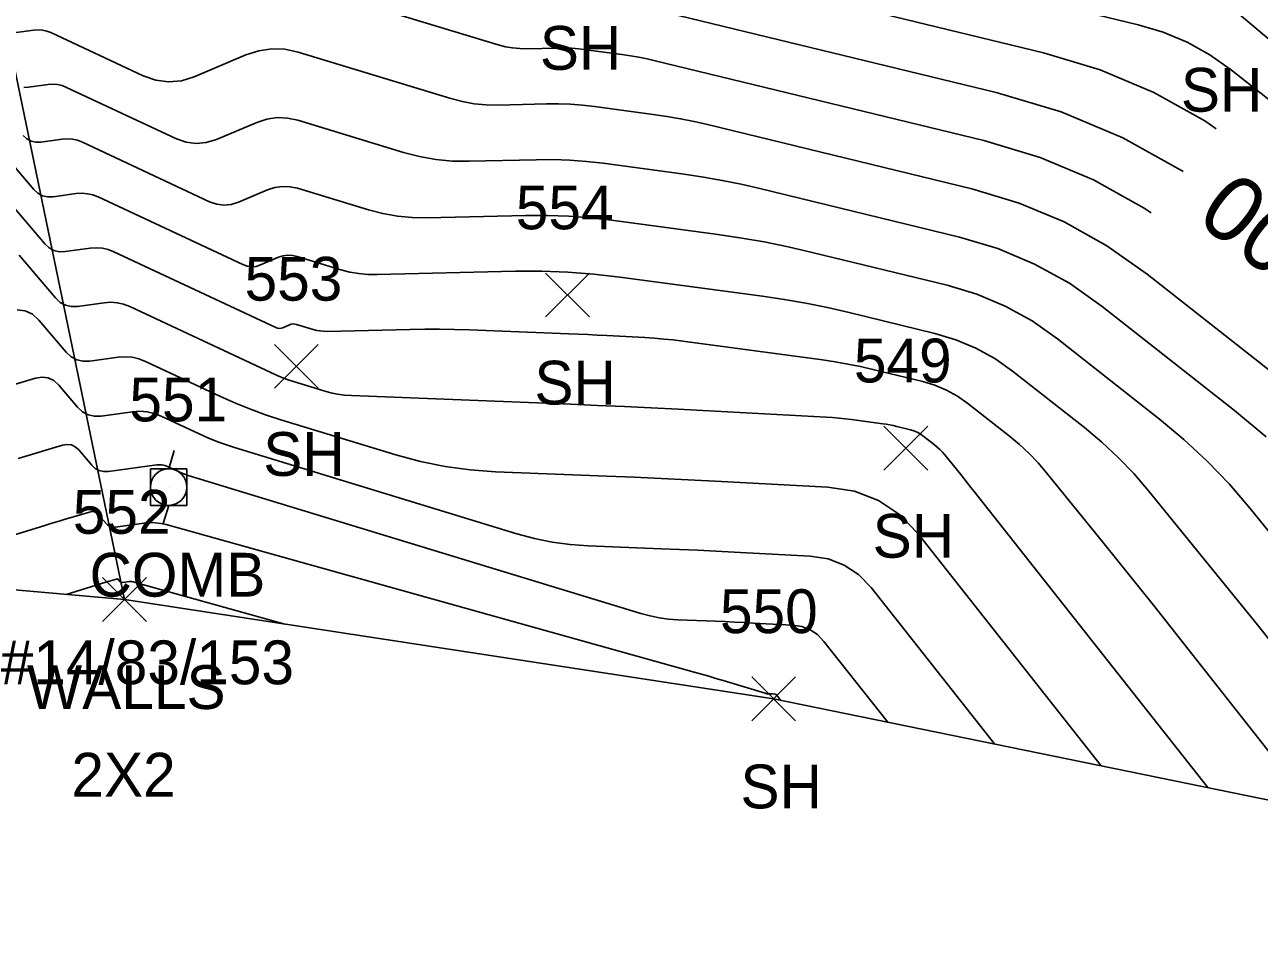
# Model space of a CAD drawing. Extents: x 1650836 to 1652450, y 332578 to 333908.
# Drawn here: x 1652204.4 to 1652260.8, y 332612.5 to 332654.6 of the extents above; entities that cross this region are included whole.
import ezdxf

# ---------------------------------------------------------------- set-up
doc = ezdxf.new("R2010")
doc.units = 0
for name, color, linetype in [('L_A', 7, 'Continuous'), ('L_C', 7, 'Continuous'), ('L_I', 7, 'Continuous'), ('L_TIC', 7, 'Continuous'), ('LSOGCMA', 7, 'Continuous'), ('LSOGCMA_T', 7, 'Continuous'), ('LSOGCMI', 7, 'Continuous'), ('LSOGP', 7, 'Continuous'), ('LWS', 7, 'Continuous'), ('U_A', 7, 'Continuous'), ('U_C', 7, 'Continuous'), ('U_I', 7, 'Continuous'), ('UP', 7, 'Continuous')]:
    doc.layers.add(name, color=color, linetype=linetype)

msp = doc.modelspace()

# ---------------------------------------------------------------- linework, layer by layer
at = {"layer": 'L_TIC'}
for points in [[(1652228.207, 332641.21), (1652230.207, 332643.21)], [(1652230.207, 332641.21), (1652228.207, 332643.21)], [(1652215.831, 332637.953), (1652217.831, 332639.953)], [(1652217.831, 332637.953), (1652215.831, 332639.953)], [(1652243.641, 332634.219), (1652245.641, 332636.219)], [(1652245.641, 332634.219), (1652243.641, 332636.219)], [(1652207.992, 332627.311), (1652209.992, 332629.311)], [(1652209.992, 332627.311), (1652207.992, 332629.311)], [(1652237.609, 332622.775), (1652239.609, 332624.775)], [(1652239.609, 332622.775), (1652237.609, 332624.775)]]:
    msp.add_lwpolyline(points, dxfattribs=at)
at = {"layer": 'LSOGCMA'}
for points in [[(1652230.823, 332655.821), (1652248.764, 332651.456), (1652251.727, 332650.568), (1652254.545, 332649.382), (1652257.218, 332647.897), (1652257.292, 332647.845)], [(1652204.131, 332634.752), (1652206.16, 332635.356), (1652206.371, 332635.392), (1652206.565, 332635.368), (1652206.741, 332635.283), (1652206.9, 332635.138), (1652207.498, 332634.438), (1652207.657, 332634.289), (1652207.836, 332634.192), (1652208.034, 332634.146), (1652208.252, 332634.151), (1652210.463, 332634.456), (1652210.59, 332634.465), (1652210.714, 332634.456), (1652210.835, 332634.428), (1652210.953, 332634.382), (1652211.421, 332634.163), (1652211.539, 332634.11), (1652211.658, 332634.062), (1652211.779, 332634.018), (1652211.902, 332633.978), (1652232.556, 332627.671), (1652232.97, 332627.559), (1652233.389, 332627.474), (1652233.812, 332627.416), (1652234.239, 332627.385), (1652235.96, 332627.317), (1652236.39, 332627.299), (1652236.82, 332627.28), (1652237.25, 332627.259), (1652237.679, 332627.237), (1652239.474, 332627.141), (1652239.895, 332627.077), (1652240.274, 332626.932), (1652240.611, 332626.705), (1652240.907, 332626.398), (1652243.814, 332622.71)]]:
    msp.add_lwpolyline(points, dxfattribs=at)
at = {"layer": 'LSOGCMI'}
for points in [[(1652236.359, 332656.81), (1652250.927, 332653.265), (1652253.509, 332652.492), (1652255.964, 332651.458), (1652258.292, 332650.164), (1652258.805, 332649.803)], [(1652255.831, 332645.956), (1652255.514, 332646.18), (1652253.204, 332647.463), (1652250.767, 332648.489), (1652248.206, 332649.257), (1652233.21, 332652.905), (1652232.833, 332652.992), (1652232.454, 332653.068), (1652232.073, 332653.135), (1652231.691, 332653.191), (1652230.059, 332653.411), (1652229.724, 332653.449), (1652229.389, 332653.474), (1652229.053, 332653.486), (1652228.716, 332653.485), (1652227.367, 332653.452), (1652227.032, 332653.457), (1652226.7, 332653.489), (1652226.372, 332653.547), (1652226.047, 332653.632), (1652216.936, 332656.402)], [(1652250.535, 332655.696), (1652255.244, 332654.551), (1652256.393, 332654.206), (1652257.485, 332653.746), (1652258.522, 332653.17), (1652259.502, 332652.479), (1652271.204, 332643.265)], [(1652259.765, 332655.103), (1652281.772, 332636.576)], [(1652204.051, 332654.196), (1652204.858, 332654.308), (1652205.057, 332654.321), (1652205.253, 332654.306), (1652205.444, 332654.263), (1652205.63, 332654.191), (1652209.842, 332652.218), (1652210.421, 332652.012), (1652211.002, 332651.937), (1652211.586, 332651.991), (1652212.172, 332652.174), (1652214.522, 332653.169), (1652215.112, 332653.364), (1652215.708, 332653.449), (1652216.31, 332653.427), (1652216.917, 332653.295), (1652223.881, 332651.178), (1652224.412, 332651.039), (1652224.949, 332650.944), (1652225.491, 332650.892), (1652226.04, 332650.884), (1652228.246, 332650.937), (1652228.797, 332650.939), (1652229.347, 332650.92), (1652229.895, 332650.879), (1652230.442, 332650.816), (1652233.112, 332650.457), (1652233.738, 332650.365), (1652234.361, 332650.256), (1652234.98, 332650.131), (1652235.597, 332649.989), (1652247.647, 332647.057), (1652249.808, 332646.41), (1652251.862, 332645.545), (1652253.811, 332644.462), (1652255.653, 332643.162), (1652263.056, 332637.334)], [(1652261.088, 332635.73), (1652259.635, 332636.941), (1652253.607, 332641.686), (1652252.107, 332642.745), (1652250.52, 332643.626), (1652248.848, 332644.331), (1652247.089, 332644.858), (1652237.983, 332647.073), (1652237.127, 332647.269), (1652236.267, 332647.443), (1652235.403, 332647.594), (1652234.534, 332647.723), (1652230.826, 332648.222), (1652230.066, 332648.309), (1652229.304, 332648.366), (1652228.541, 332648.392), (1652227.776, 332648.389), (1652224.713, 332648.315), (1652223.951, 332648.327), (1652223.197, 332648.399), (1652222.452, 332648.532), (1652221.715, 332648.724), (1652216.899, 332650.189), (1652216.423, 332650.291), (1652215.951, 332650.309), (1652215.484, 332650.242), (1652215.022, 332650.09), (1652213.181, 332649.31), (1652212.722, 332649.166), (1652212.265, 332649.124), (1652211.809, 332649.184), (1652211.356, 332649.345), (1652206.35, 332651.689), (1652206.144, 332651.769), (1652205.934, 332651.816), (1652205.719, 332651.833), (1652205.499, 332651.818), (1652204.61, 332651.695), (1652204.398, 332651.69)], [(1652261.441, 332626.215), (1652260.685, 332627.15), (1652255.712, 332633.278), (1652255.042, 332634.058), (1652254.332, 332634.798), (1652253.582, 332635.497), (1652252.792, 332636.155), (1652249.515, 332638.735), (1652248.7, 332639.31), (1652247.837, 332639.789), (1652246.928, 332640.172), (1652245.971, 332640.459), (1652242.053, 332641.412), (1652241.071, 332641.638), (1652240.084, 332641.837), (1652239.092, 332642.01), (1652238.095, 332642.158), (1652231.594, 332643.032), (1652230.408, 332643.168), (1652229.22, 332643.257), (1652228.029, 332643.299), (1652226.836, 332643.294), (1652220.514, 332643.142), (1652220.094, 332643.148), (1652219.678, 332643.188), (1652219.267, 332643.261), (1652218.86, 332643.367), (1652216.861, 332643.975), (1652216.648, 332644.021), (1652216.438, 332644.029), (1652216.229, 332643.999), (1652216.022, 332643.931), (1652215.2, 332643.582), (1652214.994, 332643.518), (1652214.79, 332643.499), (1652214.587, 332643.526), (1652214.384, 332643.598), (1652207.789, 332646.686), (1652207.546, 332646.78), (1652207.297, 332646.837), (1652207.042, 332646.857), (1652206.782, 332646.839), (1652205.729, 332646.694), (1652205.478, 332646.687), (1652205.249, 332646.74), (1652205.042, 332646.853), (1652204.858, 332647.025), (1652202.361, 332649.947)], [(1652268.693, 332622.195), (1652260.359, 332632.463), (1652259.408, 332633.571), (1652258.4, 332634.621), (1652257.335, 332635.613), (1652256.213, 332636.548), (1652251.561, 332640.21), (1652250.403, 332641.028), (1652249.179, 332641.708), (1652247.888, 332642.251), (1652246.53, 332642.658), (1652240.37, 332644.157), (1652239.275, 332644.408), (1652238.174, 332644.631), (1652237.067, 332644.824), (1652235.955, 332644.989), (1652231.21, 332645.627), (1652230.237, 332645.739), (1652229.262, 332645.811), (1652228.285, 332645.846), (1652227.306, 332645.841), (1652222.793, 332645.733), (1652222.113, 332645.743), (1652221.44, 332645.808), (1652220.774, 332645.926), (1652220.116, 332646.098), (1652216.88, 332647.082), (1652216.536, 332647.156), (1652216.195, 332647.169), (1652215.857, 332647.12), (1652215.522, 332647.01), (1652214.191, 332646.446), (1652213.858, 332646.342), (1652213.527, 332646.312), (1652213.198, 332646.355), (1652212.87, 332646.471), (1652207.07, 332649.188), (1652206.845, 332649.274), (1652206.616, 332649.327), (1652206.381, 332649.345), (1652206.141, 332649.328), (1652205.17, 332649.195), (1652204.938, 332649.188), (1652204.726, 332649.237), (1652204.536, 332649.341), (1652204.366, 332649.5)], [(1652203.269, 332646.986), (1652205.35, 332644.55), (1652205.548, 332644.364), (1652205.771, 332644.243), (1652206.018, 332644.186), (1652206.289, 332644.193), (1652207.423, 332644.349), (1652207.704, 332644.368), (1652207.978, 332644.347), (1652208.247, 332644.286), (1652208.509, 332644.185), (1652215.898, 332640.724), (1652215.975, 332640.697), (1652216.053, 332640.687), (1652216.131, 332640.694), (1652216.209, 332640.719), (1652216.523, 332640.851), (1652216.601, 332640.877), (1652216.681, 332640.889), (1652216.761, 332640.886), (1652216.842, 332640.868), (1652217.605, 332640.636), (1652217.76, 332640.596), (1652217.916, 332640.568), (1652218.075, 332640.553), (1652218.235, 332640.55), (1652222.006, 332640.641), (1652222.688, 332640.652), (1652223.37, 332640.652), (1652224.052, 332640.641), (1652224.734, 332640.62), (1652229.258, 332640.439), (1652229.693, 332640.421), (1652230.127, 332640.402), (1652230.561, 332640.381), (1652230.995, 332640.359), (1652232.732, 332640.266), (1652233.166, 332640.238), (1652233.599, 332640.202), (1652234.031, 332640.157), (1652234.462, 332640.104), (1652240.843, 332639.245), (1652241.421, 332639.16), (1652241.997, 332639.059), (1652242.569, 332638.943), (1652243.139, 332638.812), (1652245.413, 332638.259), (1652245.968, 332638.093), (1652246.495, 332637.871), (1652246.996, 332637.593), (1652247.469, 332637.259), (1652249.37, 332635.762), (1652249.829, 332635.38), (1652250.264, 332634.975), (1652250.676, 332634.546), (1652251.064, 332634.093), (1652253.7, 332630.846), (1652254.263, 332630.149), (1652254.824, 332629.45), (1652255.383, 332628.749), (1652255.939, 332628.046), (1652263.286, 332618.727)], [(1652204.176, 332644.024), (1652205.842, 332642.075), (1652206.054, 332641.876), (1652206.293, 332641.746), (1652206.558, 332641.684), (1652206.849, 332641.692), (1652208.065, 332641.86), (1652208.365, 332641.88), (1652208.66, 332641.858), (1652208.947, 332641.792), (1652209.229, 332641.683), (1652215.661, 332638.671), (1652215.954, 332638.54), (1652216.252, 332638.419), (1652216.554, 332638.309), (1652216.86, 332638.21), (1652218.091, 332637.834), (1652218.401, 332637.75), (1652218.714, 332637.686), (1652219.031, 332637.643), (1652219.351, 332637.62), (1652229.352, 332637.222), (1652230.576, 332637.171), (1652231.8, 332637.116), (1652233.024, 332637.057), (1652234.247, 332636.994), (1652241.002, 332636.633), (1652241.295, 332636.615), (1652241.587, 332636.59), (1652241.878, 332636.56), (1652242.168, 332636.524), (1652243.59, 332636.332), (1652243.75, 332636.309), (1652243.91, 332636.281), (1652244.068, 332636.249), (1652244.225, 332636.213), (1652244.854, 332636.06), (1652245.008, 332636.014), (1652245.154, 332635.952), (1652245.292, 332635.876), (1652245.423, 332635.783), (1652245.949, 332635.369), (1652246.075, 332635.264), (1652246.196, 332635.151), (1652246.31, 332635.033), (1652246.417, 332634.908), (1652247.146, 332634.01), (1652247.302, 332633.817), (1652247.457, 332633.624), (1652247.612, 332633.43), (1652247.765, 332633.235), (1652258.418, 332619.722)], [(1652204.097, 332641.536), (1652204.459, 332641.491), (1652204.788, 332641.332), (1652205.084, 332641.062), (1652206.334, 332639.599), (1652206.56, 332639.387), (1652206.815, 332639.248), (1652207.098, 332639.183), (1652207.408, 332639.191), (1652208.706, 332639.37), (1652209.027, 332639.392), (1652209.341, 332639.368), (1652209.648, 332639.298), (1652209.948, 332639.182), (1652213.374, 332637.577), (1652214.049, 332637.276), (1652214.733, 332636.999), (1652215.427, 332636.746), (1652216.129, 332636.518), (1652221.377, 332634.915), (1652222.494, 332634.613), (1652223.623, 332634.383), (1652224.764, 332634.227), (1652225.918, 332634.144), (1652231.005, 332633.942), (1652232.239, 332633.891), (1652233.473, 332633.835), (1652234.707, 332633.776), (1652235.941, 332633.712), (1652241.091, 332633.437), (1652242.3, 332633.253), (1652243.389, 332632.836), (1652244.357, 332632.187), (1652245.204, 332631.305), (1652253.55, 332620.718)], [(1652248.682, 332621.714), (1652243.056, 332628.851), (1652242.484, 332629.446), (1652241.832, 332629.884), (1652241.098, 332630.165), (1652240.282, 332630.289), (1652236.81, 332630.474), (1652235.978, 332630.517), (1652235.146, 332630.557), (1652234.314, 332630.595), (1652233.482, 332630.629), (1652230.153, 332630.762), (1652229.325, 332630.821), (1652228.507, 332630.933), (1652227.697, 332631.098), (1652226.896, 332631.315), (1652214.016, 332635.248), (1652213.603, 332635.382), (1652213.196, 332635.53), (1652212.794, 332635.693), (1652212.398, 332635.87), (1652210.668, 332636.68), (1652210.349, 332636.804), (1652210.022, 332636.878), (1652209.689, 332636.904), (1652209.347, 332636.881), (1652207.931, 332636.685), (1652207.619, 332636.677), (1652207.334, 332636.743), (1652207.078, 332636.883), (1652206.849, 332637.097), (1652205.992, 332638.1), (1652205.765, 332638.308), (1652205.512, 332638.429), (1652205.234, 332638.464), (1652204.931, 332638.413), (1652202.023, 332637.546)], [(1652197.619, 332629.314), (1652205.309, 332631.676), (1652205.542, 332631.747), (1652205.774, 332631.818), (1652206.007, 332631.888), (1652206.24, 332631.958), (1652207.388, 332632.3), (1652207.508, 332632.32), (1652207.618, 332632.306), (1652207.718, 332632.258), (1652207.807, 332632.176), (1652208.146, 332631.78), (1652208.236, 332631.696), (1652208.337, 332631.64), (1652208.45, 332631.614), (1652208.573, 332631.618), (1652209.871, 332631.797), (1652210.13, 332631.819), (1652210.386, 332631.815), (1652210.641, 332631.785), (1652210.894, 332631.727), (1652234.99, 332624.995), (1652235.319, 332624.902), (1652235.648, 332624.807), (1652235.977, 332624.71), (1652236.305, 332624.611), (1652238.217, 332624.027), (1652238.244, 332624.02), (1652238.271, 332624.014), (1652238.298, 332624.011), (1652238.326, 332624.009), (1652238.437, 332624.004), (1652238.465, 332624.003), (1652238.493, 332624.002), (1652238.521, 332624), (1652238.549, 332623.999), (1652238.665, 332623.993), (1652238.692, 332623.989), (1652238.717, 332623.979), (1652238.739, 332623.965), (1652238.758, 332623.945), (1652238.946, 332623.706)], [(1652216.304, 332627.191), (1652209.437, 332629.109), (1652209.378, 332629.123), (1652209.318, 332629.13), (1652209.258, 332629.131), (1652209.198, 332629.126), (1652208.894, 332629.084), (1652208.865, 332629.083), (1652208.839, 332629.089), (1652208.815, 332629.102), (1652208.794, 332629.122), (1652208.715, 332629.214), (1652208.694, 332629.233), (1652208.671, 332629.245), (1652208.645, 332629.248), (1652208.617, 332629.243), (1652208.349, 332629.163), (1652208.294, 332629.147), (1652208.24, 332629.131), (1652208.185, 332629.114), (1652208.131, 332629.097), (1652206.333, 332628.545)]]:
    msp.add_lwpolyline(points, dxfattribs=at)
at = {"layer": 'LSOGP'}
msp.add_lwpolyline([(1652132.417, 332639.149), (1652165.837, 332638.134), (1652188.754, 332630.096), (1652208.992, 332628.311), (1652238.609, 332623.775), (1652279.734, 332615.362), (1652315.79, 332612.523)], dxfattribs=at)
at = {"layer": 'LWS'}
msp.add_lwpolyline([(1652208.992, 332628.311), (1652198.531, 332678.869), (1652152.626, 332670.878), (1652142.717, 332668.181), (1652116.306, 332660.618), (1652103.236, 332653.15), (1652064.185, 332630.255)], dxfattribs=at)
at = {"layer": 'UP'}
for p, q in [((1652211.258, 332635.108), (1652211.008, 332634.274)), ((1652210.175, 332632.608), (1652210.175, 332634.274)), ((1652210.175, 332634.274), (1652211.841, 332634.274)), ((1652211.841, 332634.274), (1652211.841, 332632.608)), ((1652211.008, 332633.441), (1652211.008, 332633.441)), ((1652211.841, 332632.608), (1652210.175, 332632.608)), ((1652210.758, 332631.774), (1652211.008, 332632.608))]:
    msp.add_line(p, q, dxfattribs=at)
msp.add_circle((1652211.008, 332633.441), 0.833, dxfattribs=at)

# ---------------------------------------------------------------- texts
at = {"layer": 'L_A'}
for s, p in [('SH', (1652227.943, 332652.492)), ('SH', (1652257.194, 332650.581)), ('SH', (1652227.695, 332637.21)), ('SH', (1652215.319, 332633.953)), ('SH', (1652243.129, 332630.219)), ('WALLS', (1652204.535, 332623.311)), ('SH', (1652237.097, 332618.775))]:
    msp.add_text(s, height=2, dxfattribs=at).set_placement(p)
at = {"layer": 'L_C'}
msp.add_text('2X2', height=2, dxfattribs=at).set_placement((1652206.567, 332619.311))
at = {"layer": 'L_I'}
for s, p in [('554', (1652226.845, 332645.21)), ('553', (1652214.469, 332641.953)), ('549', (1652242.271, 332638.219)), ('552', (1652206.63, 332631.311)), ('550', (1652236.16, 332626.775))]:
    msp.add_text(s, height=2, dxfattribs=at).set_placement(p)
at = {"layer": 'LSOGCMA_T'}
msp.add_text('800', height=3, rotation=142.2871, dxfattribs=at).set_placement((1652264.939, 332643.911))
at = {"layer": 'U_A'}
msp.add_text('COMB', height=2, dxfattribs=at).set_placement((1652207.394, 332628.441))
at = {"layer": 'U_C'}
msp.add_text('#14/83/153', height=2, dxfattribs=at).set_placement((1652203.339, 332624.441))
at = {"layer": 'U_I'}
msp.add_text('551', height=2, dxfattribs=at).set_placement((1652209.213, 332636.441))

doc.saveas('drawing.dxf')
